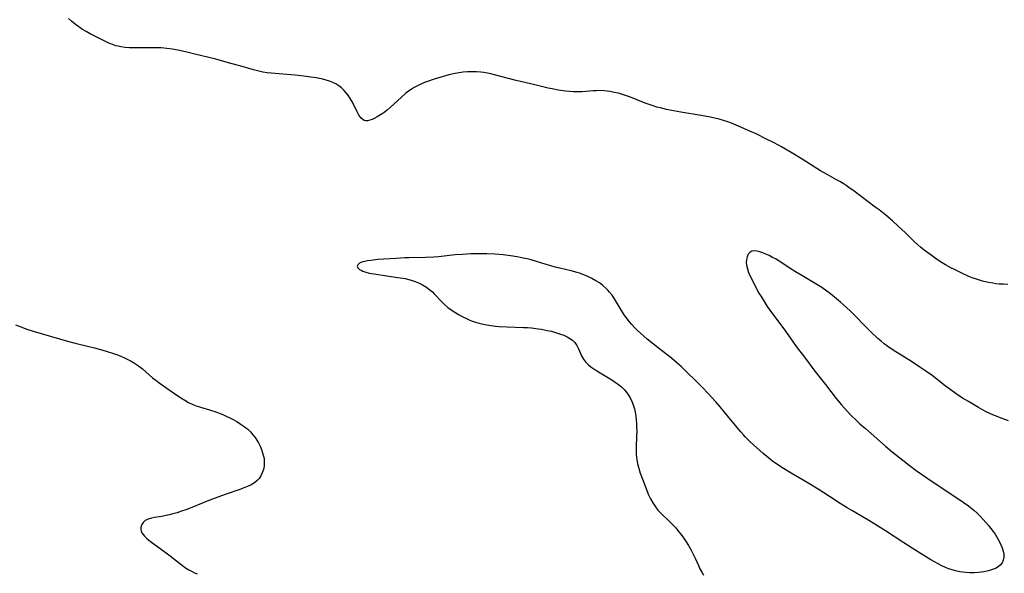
# Model space of a CAD drawing. Header units: metres. Extents: x 1073367 to 1082519, y 1569854 to 1574957.
# Tile 471 of 656: x 1078378 to 1078783, y 1572337 to 1572565. Entities that reach past the tile are written whole.
import ezdxf

# ---------------------------------------------------------------- set-up
doc = ezdxf.new("R2010")
doc.units = ezdxf.units.M
doc.layers.add('CGG_CurvaNivelLidar_v1', color=253, linetype='Continuous', lineweight=30)

msp = doc.modelspace()

# ---------------------------------------------------------------- linework, layer by layer
at = {"layer": 'CGG_CurvaNivelLidar_v1'}
for p, q in [((1078399.1368, 1572564.4445, 72), (1078397.9103, 1572565.6242, 72)), ((1078400.7245, 1572563.1274, 72), (1078399.1368, 1572564.4445, 72)), ((1078402.143, 1572562.0934, 72), (1078400.7245, 1572563.1274, 72)), ((1078403.613, 1572561.1212, 72), (1078402.143, 1572562.0934, 72)), ((1078405.1238, 1572560.2031, 72), (1078403.613, 1572561.1212, 72)), ((1078406.7255, 1572559.3003, 72), (1078405.1238, 1572560.2031, 72)), ((1078410.0304, 1572557.567, 72), (1078406.7255, 1572559.3003, 72)), ((1078411.7188, 1572556.7286, 72), (1078410.0304, 1572557.567, 72)), ((1078413.1199, 1572556.064, 72), (1078411.7188, 1572556.7286, 72)), ((1078414.5284, 1572555.4401, 72), (1078413.1199, 1572556.064, 72)), ((1078415.9494, 1572554.8751, 72), (1078414.5284, 1572555.4401, 72)), ((1078417.3885, 1572554.3907, 72), (1078415.9494, 1572554.8751, 72)), ((1078418.2458, 1572554.1538, 72), (1078417.3885, 1572554.3907, 72)), ((1078419.3527, 1572553.9126, 72), (1078418.2458, 1572554.1538, 72)), ((1078421.1262, 1572553.6615, 72), (1078419.3527, 1572553.9126, 72)), ((1078422.9277, 1572553.5293, 72), (1078421.1262, 1572553.6615, 72)), ((1078424.7495, 1572553.479, 72), (1078422.9277, 1572553.5293, 72)), ((1078432.3158, 1572553.5478, 72), (1078424.7495, 1572553.479, 72)), ((1078434.1612, 1572553.5311, 72), (1078432.3158, 1572553.5478, 72)), ((1078436.0027, 1572553.4678, 72), (1078434.1612, 1572553.5311, 72)), ((1078438.3797, 1572553.2832, 72), (1078436.0027, 1572553.4678, 72)), ((1078440.6295, 1572552.9699, 72), (1078438.3797, 1572553.2832, 72)), ((1078443.6158, 1572552.386, 72), (1078440.6295, 1572552.9699, 72)), ((1078446.5927, 1572551.7059, 72), (1078443.6158, 1572552.386, 72)), ((1078449.9398, 1572550.9082, 72), (1078446.5927, 1572551.7059, 72)), ((1078458.4764, 1572548.768, 72), (1078449.9398, 1572550.9082, 72)), ((1078464.7781, 1572547.0934, 72), (1078458.4764, 1572548.768, 72)), ((1078468.4507, 1572546.0546, 72), (1078464.7781, 1572547.0934, 72)), ((1078474.0024, 1572544.4317, 72), (1078468.4507, 1572546.0546, 72)), ((1078475.7388, 1572543.9723, 72), (1078474.0024, 1572544.4317, 72)), ((1078477.9013, 1572543.4919, 72), (1078475.7388, 1572543.9723, 72)), ((1078479.6766, 1572543.1987, 72), (1078477.9013, 1572543.4919, 72)), ((1078481.2907, 1572543.007, 72), (1078479.6766, 1572543.1987, 72)), ((1078482.9147, 1572542.8636, 72), (1078481.2907, 1572543.007, 72)), ((1078489.4171, 1572542.4248, 72), (1078482.9147, 1572542.8636, 72)), ((1078491.2248, 1572542.2584, 72), (1078489.4171, 1572542.4248, 72)), ((1078494.8311, 1572541.8451, 72), (1078491.2248, 1572542.2584, 72)), ((1078497.62, 1572541.4615, 72), (1078494.8311, 1572541.8451, 72)), ((1078554.5354, 1572542.3384, 72), (1078550.8292, 1572541.3234, 72)), ((1078556.4002, 1572542.7728, 72), (1078554.5354, 1572542.3384, 72)), ((1078558.6003, 1572543.1843, 72), (1078556.4002, 1572542.7728, 72)), ((1078560.423, 1572543.4211, 72), (1078558.6003, 1572543.1843, 72)), ((1078562.2518, 1572543.5686, 72), (1078560.423, 1572543.4211, 72)), ((1078564.082, 1572543.6293, 72), (1078562.2518, 1572543.5686, 72)), ((1078565.9089, 1572543.5985, 72), (1078564.082, 1572543.6293, 72)), ((1078567.7282, 1572543.4638, 72), (1078565.9089, 1572543.5985, 72)), ((1078568.8614, 1572543.3183, 72), (1078567.7282, 1572543.4638, 72)), ((1078570.353, 1572543.0539, 72), (1078568.8614, 1572543.3183, 72)), ((1078571.8333, 1572542.7262, 72), (1078570.353, 1572543.0539, 72)), ((1078573.3091, 1572542.3548, 72), (1078571.8333, 1572542.7262, 72)), ((1078578.575, 1572540.9374, 72), (1078573.3091, 1572542.3548, 72)), ((1078499.8987, 1572541.0886, 72), (1078497.62, 1572541.4615, 72)), ((1078502.5967, 1572540.5344, 72), (1078499.8987, 1572541.0886, 72)), ((1078503.9913, 1572540.1737, 72), (1078502.5967, 1572540.5344, 72)), ((1078505.3494, 1572539.7439, 72), (1078503.9913, 1572540.1737, 72)), ((1078506.6661, 1572539.223, 72), (1078505.3494, 1572539.7439, 72)), ((1078507.9229, 1572538.5975, 72), (1078506.6661, 1572539.223, 72)), ((1078509.1274, 1572537.8421, 72), (1078507.9229, 1572538.5975, 72)), ((1078510.2526, 1572536.9742, 72), (1078509.1274, 1572537.8421, 72)), ((1078541.6248, 1572537.9053, 72), (1078540.2596, 1572537.1577, 72)), ((1078543.0295, 1572538.5785, 72), (1078541.6248, 1572537.9053, 72)), ((1078544.4226, 1572539.1647, 72), (1078543.0295, 1572538.5785, 72)), ((1078545.7519, 1572539.6725, 72), (1078544.4226, 1572539.1647, 72)), ((1078548.4552, 1572540.5973, 72), (1078545.7519, 1572539.6725, 72)), ((1078550.8292, 1572541.3234, 72), (1078548.4552, 1572540.5973, 72)), ((1078582.1773, 1572540.05, 72), (1078578.575, 1572540.9374, 72)), ((1078589.8926, 1572538.2623, 72), (1078582.1773, 1572540.05, 72)), ((1078595.4345, 1572536.9073, 72), (1078589.8926, 1572538.2623, 72)), ((1078511.2926, 1572536.0027, 72), (1078510.2526, 1572536.9742, 72)), ((1078512.1833, 1572535.0066, 72), (1078511.2926, 1572536.0027, 72)), ((1078512.9996, 1572533.9426, 72), (1078512.1833, 1572535.0066, 72)), ((1078513.7475, 1572532.827, 72), (1078512.9996, 1572533.9426, 72)), ((1078536.8444, 1572534.7738, 72), (1078534.955, 1572533.1479, 72)), ((1078537.8759, 1572535.5775, 72), (1078536.8444, 1572534.7738, 72)), ((1078538.94, 1572536.3314, 72), (1078537.8759, 1572535.5775, 72)), ((1078540.2596, 1572537.1577, 72), (1078538.94, 1572536.3314, 72)), ((1078597.0108, 1572536.5522, 72), (1078595.4345, 1572536.9073, 72)), ((1078599.7151, 1572536.06, 72), (1078597.0108, 1572536.5522, 72)), ((1078602.5245, 1572535.6826, 72), (1078599.7151, 1572536.06, 72)), ((1078604.2101, 1572535.5077, 72), (1078602.5245, 1572535.6826, 72)), ((1078605.8951, 1572535.3872, 72), (1078604.2101, 1572535.5077, 72)), ((1078607.578, 1572535.3387, 72), (1078605.8951, 1572535.3872, 72)), ((1078609.4268, 1572535.3843, 72), (1078607.578, 1572535.3387, 72)), ((1078613.8924, 1572535.7463, 72), (1078609.4268, 1572535.3843, 72)), ((1078615.3807, 1572535.8321, 72), (1078613.8924, 1572535.7463, 72)), ((1078616.9279, 1572535.8454, 72), (1078615.3807, 1572535.8321, 72)), ((1078618.4753, 1572535.7712, 72), (1078616.9279, 1572535.8454, 72)), ((1078619.7313, 1572535.6436, 72), (1078618.4753, 1572535.7712, 72)), ((1078620.984, 1572535.4616, 72), (1078619.7313, 1572535.6436, 72)), ((1078622.655, 1572535.1446, 72), (1078620.984, 1572535.4616, 72)), ((1078624.3172, 1572534.7543, 72), (1078622.655, 1572535.1446, 72)), ((1078625.9682, 1572534.2982, 72), (1078624.3172, 1572534.7543, 72)), ((1078627.605, 1572533.779, 72), (1078625.9682, 1572534.2982, 72)), ((1078629.2729, 1572533.1777, 72), (1078627.605, 1572533.779, 72)), ((1078514.4918, 1572531.5677, 72), (1078513.7475, 1572532.827, 72)), ((1078515.1721, 1572530.2894, 72), (1078514.4918, 1572531.5677, 72)), ((1078516.7217, 1572527.1444, 72), (1078515.1721, 1572530.2894, 72)), ((1078534.955, 1572533.1479, 72), (1078530.3897, 1572528.9354, 72)), ((1078635.3998, 1572530.706, 72), (1078629.2729, 1572533.1777, 72)), ((1078637.0301, 1572530.1045, 72), (1078635.3998, 1572530.706, 72)), ((1078638.6789, 1572529.555, 72), (1078637.0301, 1572530.1045, 72)), ((1078640.1807, 1572529.1102, 72), (1078638.6789, 1572529.555, 72)), ((1078517.4852, 1572525.7553, 72), (1078516.7217, 1572527.1444, 72)), ((1078518.0787, 1572524.8747, 72), (1078517.4852, 1572525.7553, 72)), ((1078526.9894, 1572526.2544, 72), (1078525.016, 1572525.052, 72)), ((1078527.8713, 1572526.865, 72), (1078526.9894, 1572526.2544, 72)), ((1078529.1409, 1572527.8565, 72), (1078527.8713, 1572526.865, 72)), ((1078530.3897, 1572528.9354, 72), (1078529.1409, 1572527.8565, 72)), ((1078641.6953, 1572528.705, 72), (1078640.1807, 1572529.1102, 72)), ((1078644.1947, 1572528.102, 72), (1078641.6953, 1572528.705, 72)), ((1078647.096, 1572527.4897, 72), (1078644.1947, 1572528.102, 72)), ((1078650.0991, 1572526.9539, 72), (1078647.096, 1572527.4897, 72)), ((1078658.4695, 1572525.6265, 72), (1078650.0991, 1572526.9539, 72)), ((1078662.1586, 1572524.9319, 72), (1078658.4695, 1572525.6265, 72)), ((1078518.4293, 1572524.4512, 72), (1078518.0787, 1572524.8747, 72)), ((1078519.0288, 1572523.9046, 72), (1078518.4293, 1572524.4512, 72)), ((1078519.6882, 1572523.552, 72), (1078519.0288, 1572523.9046, 72)), ((1078520.3352, 1572523.4253, 72), (1078519.6882, 1572523.552, 72)), ((1078521.0338, 1572523.4544, 72), (1078520.3352, 1572523.4253, 72)), ((1078521.9479, 1572523.6594, 72), (1078521.0338, 1572523.4544, 72)), ((1078522.9175, 1572524.0112, 72), (1078521.9479, 1572523.6594, 72)), ((1078523.9502, 1572524.4856, 72), (1078522.9175, 1572524.0112, 72)), ((1078525.016, 1572525.052, 72), (1078523.9502, 1572524.4856, 72)), ((1078664.0177, 1572524.5347, 72), (1078662.1586, 1572524.9319, 72)), ((1078665.8608, 1572524.0896, 72), (1078664.0177, 1572524.5347, 72)), ((1078667.6815, 1572523.5776, 72), (1078665.8608, 1572524.0896, 72)), ((1078669.4034, 1572523.0029, 72), (1078667.6815, 1572523.5776, 72)), ((1078670.9003, 1572522.4319, 72), (1078669.4034, 1572523.0029, 72)), ((1078673.8595, 1572521.1852, 72), (1078670.9003, 1572522.4319, 72)), ((1078678.4555, 1572519.1877, 72), (1078673.8595, 1572521.1852, 72)), ((1078681.0488, 1572517.9908, 72), (1078678.4555, 1572519.1877, 72)), ((1078685.3718, 1572515.8878, 72), (1078681.0488, 1572517.9908, 72)), ((1078688.4826, 1572514.3039, 72), (1078685.3718, 1572515.8878, 72)), ((1078691.5031, 1572512.6765, 72), (1078688.4826, 1572514.3039, 72)), ((1078695.4299, 1572510.4095, 72), (1078691.5031, 1572512.6765, 72)), ((1078700.0364, 1572507.5691, 72), (1078695.4299, 1572510.4095, 72)), ((1078704.5447, 1572504.6806, 72), (1078700.0364, 1572507.5691, 72)), ((1078707.6011, 1572502.7714, 72), (1078704.5447, 1572504.6806, 72)), ((1078710.2887, 1572501.2246, 72), (1078707.6011, 1572502.7714, 72)), ((1078714.1919, 1572499.0999, 72), (1078710.2887, 1572501.2246, 72)), ((1078715.5283, 1572498.3404, 72), (1078714.1919, 1572499.0999, 72)), ((1078716.8458, 1572497.5514, 72), (1078715.5283, 1572498.3404, 72)), ((1078718.1384, 1572496.7245, 72), (1078716.8458, 1572497.5514, 72)), ((1078719.2224, 1572495.9821, 72), (1078718.1384, 1572496.7245, 72)), ((1078721.4459, 1572494.3695, 72), (1078719.2224, 1572495.9821, 72)), ((1078730.1208, 1572487.8745, 72), (1078721.4459, 1572494.3695, 72)), ((1078731.6999, 1572486.6668, 72), (1078730.1208, 1572487.8745, 72)), ((1078734.4292, 1572484.4838, 72), (1078731.6999, 1572486.6668, 72)), ((1078737.1642, 1572482.1688, 72), (1078734.4292, 1572484.4838, 72)), ((1078739.7127, 1572479.9118, 72), (1078737.1642, 1572482.1688, 72)), ((1078742.394, 1572477.3816, 72), (1078739.7127, 1572479.9118, 72)), ((1078746.1614, 1572473.6598, 72), (1078742.394, 1572477.3816, 72)), ((1078747.4605, 1572472.4465, 72), (1078746.1614, 1572473.6598, 72)), ((1078566.8585, 1572468.5728, 72.5), (1078563.5708, 1572468.5237, 72.5)), ((1078570.1432, 1572468.5371, 72.5), (1078566.8585, 1572468.5728, 72.5)), ((1078678.4708, 1572469.1798, 72.5), (1078677.8053, 1572468.3857, 72.5)), ((1078679.3105, 1572469.6823, 72.5), (1078678.4708, 1572469.1798, 72.5)), ((1078680.3121, 1572469.839, 72.5), (1078679.3105, 1572469.6823, 72.5)), ((1078681.4466, 1572469.7115, 72.5), (1078680.3121, 1572469.839, 72.5)), ((1078682.5684, 1572469.4128, 72.5), (1078681.4466, 1572469.7115, 72.5)), ((1078683.7605, 1572468.9941, 72.5), (1078682.5684, 1572469.4128, 72.5)), ((1078685.0933, 1572468.4602, 72.5), (1078683.7605, 1572468.9941, 72.5)), ((1078748.8093, 1572471.2838, 72), (1078747.4605, 1572472.4465, 72)), ((1078750.2167, 1572470.1574, 72), (1078748.8093, 1572471.2838, 72)), ((1078753.1147, 1572467.9995, 72), (1078750.2167, 1572470.1574, 72)), ((1078517.6811, 1572464.6982, 72.5), (1078517.0135, 1572464.1206, 72.5)), ((1078518.3112, 1572465.0113, 72.5), (1078517.6811, 1572464.6982, 72.5)), ((1078519.0651, 1572465.273, 72.5), (1078518.3112, 1572465.0113, 72.5)), ((1078519.9635, 1572465.4995, 72.5), (1078519.0651, 1572465.273, 72.5)), ((1078520.9512, 1572465.6873, 72.5), (1078519.9635, 1572465.4995, 72.5)), ((1078522.3214, 1572465.8866, 72.5), (1078520.9512, 1572465.6873, 72.5)), ((1078525.2977, 1572466.1875, 72.5), (1078522.3214, 1572465.8866, 72.5)), ((1078532.8542, 1572466.723, 72.5), (1078525.2977, 1572466.1875, 72.5)), ((1078536.4412, 1572466.9199, 72.5), (1078532.8542, 1572466.723, 72.5)), ((1078538.1732, 1572466.9814, 72.5), (1078536.4412, 1572466.9199, 72.5)), ((1078544.9312, 1572467.0728, 72.5), (1078538.1732, 1572466.9814, 72.5)), ((1078548.3306, 1572467.2061, 72.5), (1078544.9312, 1572467.0728, 72.5)), ((1078550.2684, 1572467.3648, 72.5), (1078548.3306, 1572467.2061, 72.5)), ((1078557.042, 1572468.1249, 72.5), (1078550.2684, 1572467.3648, 72.5)), ((1078560.1427, 1572468.3742, 72.5), (1078557.042, 1572468.1249, 72.5)), ((1078561.7815, 1572468.4598, 72.5), (1078560.1427, 1572468.3742, 72.5)), ((1078563.5708, 1572468.5237, 72.5), (1078561.7815, 1572468.4598, 72.5)), ((1078573.4211, 1572468.4132, 72.5), (1078570.1432, 1572468.5371, 72.5)), ((1078576.8531, 1572468.1729, 72.5), (1078573.4211, 1572468.4132, 72.5)), ((1078579.8511, 1572467.8319, 72.5), (1078576.8531, 1572468.1729, 72.5)), ((1078582.5841, 1572467.3911, 72.5), (1078579.8511, 1572467.8319, 72.5)), ((1078585.1328, 1572466.8722, 72.5), (1078582.5841, 1572467.3911, 72.5)), ((1078586.8033, 1572466.4901, 72.5), (1078585.1328, 1572466.8722, 72.5)), ((1078588.4662, 1572466.0769, 72.5), (1078586.8033, 1572466.4901, 72.5)), ((1078590.5951, 1572465.4933, 72.5), (1078588.4662, 1572466.0769, 72.5)), ((1078595.9932, 1572463.8277, 72.5), (1078590.5951, 1572465.4933, 72.5)), ((1078677.0509, 1572466.1881, 72.5), (1078677.0011, 1572465.0836, 72.5)), ((1078677.0011, 1572465.0836, 72.5), (1078677.1134, 1572463.9196, 72.5)), ((1078677.3244, 1572467.3699, 72.5), (1078677.0509, 1572466.1881, 72.5)), ((1078677.8053, 1572468.3857, 72.5), (1078677.3244, 1572467.3699, 72.5)), ((1078686.4669, 1572467.8446, 72.5), (1078685.0933, 1572468.4602, 72.5)), ((1078687.8559, 1572467.1429, 72.5), (1078686.4669, 1572467.8446, 72.5)), ((1078689.022, 1572466.4833, 72.5), (1078687.8559, 1572467.1429, 72.5)), ((1078690.1858, 1572465.7753, 72.5), (1078689.022, 1572466.4833, 72.5)), ((1078696.1844, 1572461.8662, 72.5), (1078690.1858, 1572465.7753, 72.5)), ((1078755.3949, 1572466.3858, 72), (1078753.1147, 1572467.9995, 72)), ((1078757.6268, 1572464.9077, 72), (1078755.3949, 1572466.3858, 72)), ((1078759.0183, 1572464.0613, 72), (1078757.6268, 1572464.9077, 72)), ((1078517.0135, 1572464.1206, 72.5), (1078516.774, 1572463.4685, 72.5)), ((1078516.774, 1572463.4685, 72.5), (1078517.0294, 1572462.7972, 72.5)), ((1078517.0294, 1572462.7972, 72.5), (1078517.7115, 1572462.1617, 72.5)), ((1078517.7115, 1572462.1617, 72.5), (1078518.3411, 1572461.7913, 72.5)), ((1078518.3411, 1572461.7913, 72.5), (1078519.0906, 1572461.4577, 72.5)), ((1078519.0906, 1572461.4577, 72.5), (1078520.3418, 1572461.0379, 72.5)), ((1078520.3418, 1572461.0379, 72.5), (1078521.7464, 1572460.6809, 72.5)), ((1078521.7464, 1572460.6809, 72.5), (1078524.5402, 1572460.1515, 72.5)), ((1078598.7843, 1572463.0085, 72.5), (1078595.9932, 1572463.8277, 72.5)), ((1078600.1544, 1572462.6606, 72.5), (1078598.7843, 1572463.0085, 72.5)), ((1078604.8312, 1572461.5693, 72.5), (1078600.1544, 1572462.6606, 72.5)), ((1078607.3736, 1572460.8963, 72.5), (1078604.8312, 1572461.5693, 72.5)), ((1078608.3611, 1572460.5873, 72.5), (1078607.3736, 1572460.8963, 72.5)), ((1078610.0991, 1572459.9475, 72.5), (1078608.3611, 1572460.5873, 72.5)), ((1078677.1134, 1572463.9196, 72.5), (1078677.4654, 1572462.3973, 72.5)), ((1078677.4654, 1572462.3973, 72.5), (1078677.9673, 1572460.9235, 72.5)), ((1078677.9673, 1572460.9235, 72.5), (1078678.5955, 1572459.4383, 72.5)), ((1078697.3236, 1572461.1543, 72.5), (1078696.1844, 1572461.8662, 72.5)), ((1078699.8602, 1572459.6291, 72.5), (1078697.3236, 1572461.1543, 72.5)), ((1078761.1935, 1572462.8597, 72), (1078759.0183, 1572464.0613, 72)), ((1078762.7197, 1572462.0787, 72), (1078761.1935, 1572462.8597, 72)), ((1078765.8048, 1572460.586, 72), (1078762.7197, 1572462.0787, 72)), ((1078768.6934, 1572459.2815, 72), (1078765.8048, 1572460.586, 72)), ((1078524.5402, 1572460.1515, 72.5), (1078528.047, 1572459.6235, 72.5)), ((1078528.047, 1572459.6235, 72.5), (1078533.4754, 1572458.8844, 72.5)), ((1078533.4754, 1572458.8844, 72.5), (1078536.524, 1572458.3565, 72.5)), ((1078536.524, 1572458.3565, 72.5), (1078538.0158, 1572458.0191, 72.5)), ((1078538.0158, 1572458.0191, 72.5), (1078539.3637, 1572457.6448, 72.5)), ((1078539.3637, 1572457.6448, 72.5), (1078540.6784, 1572457.2026, 72.5)), ((1078540.6784, 1572457.2026, 72.5), (1078541.9534, 1572456.6849, 72.5)), ((1078541.9534, 1572456.6849, 72.5), (1078543.6669, 1572455.8198, 72.5)), ((1078611.7954, 1572459.2117, 72.5), (1078610.0991, 1572459.9475, 72.5)), ((1078613.4495, 1572458.3956, 72.5), (1078611.7954, 1572459.2117, 72.5)), ((1078615.018, 1572457.5272, 72.5), (1078613.4495, 1572458.3956, 72.5)), ((1078616.4973, 1572456.5984, 72.5), (1078615.018, 1572457.5272, 72.5)), ((1078617.9002, 1572455.5755, 72.5), (1078616.4973, 1572456.5984, 72.5)), ((1078678.5955, 1572459.4383, 72.5), (1078679.3724, 1572457.8473, 72.5)), ((1078679.3724, 1572457.8473, 72.5), (1078681.3988, 1572453.9232, 72.5)), ((1078705.436, 1572456.3621, 72.5), (1078699.8602, 1572459.6291, 72.5)), ((1078770.0447, 1572458.7455, 72), (1078768.6934, 1572459.2815, 72)), ((1078771.4136, 1572458.2556, 72), (1078770.0447, 1572458.7455, 72)), ((1078773.8288, 1572457.5084, 72), (1078771.4136, 1572458.2556, 72)), ((1078774.8663, 1572457.2309, 72), (1078773.8288, 1572457.5084, 72)), ((1078776.7015, 1572456.8028, 72), (1078774.8663, 1572457.2309, 72)), ((1078778.5498, 1572456.4614, 72), (1078776.7015, 1572456.8028, 72)), ((1078779.8184, 1572456.2851, 72), (1078778.5498, 1572456.4614, 72)), ((1078543.6669, 1572455.8198, 72.5), (1078545.2862, 1572454.8116, 72.5)), ((1078545.2862, 1572454.8116, 72.5), (1078546.8051, 1572453.6759, 72.5)), ((1078546.8051, 1572453.6759, 72.5), (1078547.7156, 1572452.8863, 72.5)), ((1078547.7156, 1572452.8863, 72.5), (1078548.4923, 1572452.1338, 72.5)), ((1078619.2889, 1572454.3599, 72.5), (1078617.9002, 1572455.5755, 72.5)), ((1078620.0138, 1572453.6202, 72.5), (1078619.2889, 1572454.3599, 72.5)), ((1078620.6973, 1572452.8406, 72.5), (1078620.0138, 1572453.6202, 72.5)), ((1078621.7261, 1572451.4903, 72.5), (1078620.6973, 1572452.8406, 72.5)), ((1078681.3988, 1572453.9232, 72.5), (1078682.2347, 1572452.4345, 72.5)), ((1078682.2347, 1572452.4345, 72.5), (1078683.1187, 1572450.9554, 72.5)), ((1078706.803, 1572455.5217, 72.5), (1078705.436, 1572456.3621, 72.5)), ((1078708.1453, 1572454.6494, 72.5), (1078706.803, 1572455.5217, 72.5)), ((1078710.1207, 1572453.2485, 72.5), (1078708.1453, 1572454.6494, 72.5)), ((1078711.6309, 1572452.0858, 72.5), (1078710.1207, 1572453.2485, 72.5)), ((1078781.0898, 1572456.151, 72), (1078779.8184, 1572456.2851, 72)), ((1078782.8768, 1572456.0268, 72), (1078781.0898, 1572456.151, 72)), ((1078784.6594, 1572455.9851, 72), (1078782.8768, 1572456.0268, 72)), ((1078548.4923, 1572452.1338, 72.5), (1078551.6029, 1572448.7462, 72.5)), ((1078551.6029, 1572448.7462, 72.5), (1078552.6874, 1572447.6657, 72.5)), ((1078622.6775, 1572450.0689, 72.5), (1078621.7261, 1572451.4903, 72.5)), ((1078626.465, 1572443.8899, 72.5), (1078622.6775, 1572450.0689, 72.5)), ((1078683.1187, 1572450.9554, 72.5), (1078685.6676, 1572446.9394, 72.5)), ((1078715.8177, 1572448.6404, 72.5), (1078711.6309, 1572452.0858, 72.5)), ((1078718.2537, 1572446.5326, 72.5), (1078715.8177, 1572448.6404, 72.5)), ((1078552.6874, 1572447.6657, 72.5), (1078554.0192, 1572446.5295, 72.5)), ((1078554.0192, 1572446.5295, 72.5), (1078555.4411, 1572445.4836, 72.5)), ((1078555.4411, 1572445.4836, 72.5), (1078556.932, 1572444.5105, 72.5)), ((1078556.932, 1572444.5105, 72.5), (1078558.4756, 1572443.5979, 72.5)), ((1078685.6676, 1572446.9394, 72.5), (1078687.8128, 1572443.8014, 72.5)), ((1078719.9375, 1572444.9692, 72.5), (1078718.2537, 1572446.5326, 72.5)), ((1078721.6876, 1572443.2389, 72.5), (1078719.9375, 1572444.9692, 72.5)), ((1078558.4756, 1572443.5979, 72.5), (1078560.2539, 1572442.6391, 72.5)), ((1078560.2539, 1572442.6391, 72.5), (1078561.8295, 1572441.8695, 72.5)), ((1078561.8295, 1572441.8695, 72.5), (1078563.4386, 1572441.1689, 72.5)), ((1078563.4386, 1572441.1689, 72.5), (1078565.0838, 1572440.5552, 72.5)), ((1078565.0838, 1572440.5552, 72.5), (1078566.8174, 1572440.0312, 72.5)), ((1078627.5269, 1572442.3216, 72.5), (1078626.465, 1572443.8899, 72.5)), ((1078628.8829, 1572440.5886, 72.5), (1078627.5269, 1572442.3216, 72.5)), ((1078629.9074, 1572439.3985, 72.5), (1078628.8829, 1572440.5886, 72.5)), ((1078687.8128, 1572443.8014, 72.5), (1078692.4148, 1572437.6632, 72.5)), ((1078726.0956, 1572438.6157, 72.5), (1078721.6876, 1572443.2389, 72.5)), ((1078376.082, 1572439.3936, 72), (1078378.6786, 1572438.3078, 72)), ((1078378.6786, 1572438.3078, 72), (1078380.3286, 1572437.7036, 72)), ((1078380.3286, 1572437.7036, 72), (1078383.2933, 1572436.7449, 72)), ((1078383.2933, 1572436.7449, 72), (1078397.4099, 1572432.5961, 72)), ((1078566.8174, 1572440.0312, 72.5), (1078568.5852, 1572439.6065, 72.5)), ((1078568.5852, 1572439.6065, 72.5), (1078570.1491, 1572439.3068, 72.5)), ((1078570.1491, 1572439.3068, 72.5), (1078571.7288, 1572439.0616, 72.5)), ((1078571.7288, 1572439.0616, 72.5), (1078573.6619, 1572438.8244, 72.5)), ((1078573.6619, 1572438.8244, 72.5), (1078575.2779, 1572438.6705, 72.5)), ((1078575.2779, 1572438.6705, 72.5), (1078578.5271, 1572438.4665, 72.5)), ((1078578.5271, 1572438.4665, 72.5), (1078585.2736, 1572438.2861, 72.5)), ((1078585.2736, 1572438.2861, 72.5), (1078586.9137, 1572438.207, 72.5)), ((1078586.9137, 1572438.207, 72.5), (1078588.5461, 1572438.0805, 72.5)), ((1078588.5461, 1572438.0805, 72.5), (1078591.2847, 1572437.7322, 72.5)), ((1078591.2847, 1572437.7322, 72.5), (1078592.6417, 1572437.5083, 72.5)), ((1078592.6417, 1572437.5083, 72.5), (1078594.981, 1572437.058, 72.5)), ((1078594.981, 1572437.058, 72.5), (1078596.7388, 1572436.6571, 72.5)), ((1078596.7388, 1572436.6571, 72.5), (1078598.4577, 1572436.2032, 72.5)), ((1078598.4577, 1572436.2032, 72.5), (1078600.5432, 1572435.5439, 72.5)), ((1078630.9755, 1572438.24, 72.5), (1078629.9074, 1572439.3985, 72.5)), ((1078632.0887, 1572437.1191, 72.5), (1078630.9755, 1572438.24, 72.5)), ((1078633.4342, 1572435.8727, 72.5), (1078632.0887, 1572437.1191, 72.5)), ((1078692.4148, 1572437.6632, 72.5), (1078696.0053, 1572432.6396, 72.5)), ((1078728.5634, 1572436.162, 72.5), (1078726.0956, 1572438.6157, 72.5)), ((1078731.1631, 1572433.7343, 72.5), (1078728.5634, 1572436.162, 72.5)), ((1078397.4099, 1572432.5961, 72), (1078400.6265, 1572431.7437, 72)), ((1078600.5432, 1572435.5439, 72.5), (1078601.9109, 1572435.0159, 72.5)), ((1078601.9109, 1572435.0159, 72.5), (1078603.2019, 1572434.4173, 72.5)), ((1078603.2019, 1572434.4173, 72.5), (1078604.3951, 1572433.7364, 72.5)), ((1078604.3951, 1572433.7364, 72.5), (1078605.4644, 1572432.9568, 72.5)), ((1078605.4644, 1572432.9568, 72.5), (1078606.3772, 1572432.0564, 72.5)), ((1078636.2369, 1572433.4864, 72.5), (1078633.4342, 1572435.8727, 72.5)), ((1078641.4601, 1572429.2758, 72.5), (1078636.2369, 1572433.4864, 72.5)), ((1078696.0053, 1572432.6396, 72.5), (1078697.6057, 1572430.4535, 72.5)), ((1078732.4929, 1572432.581, 72.5), (1078731.1631, 1572433.7343, 72.5)), ((1078733.8556, 1572431.4709, 72.5), (1078732.4929, 1572432.581, 72.5)), ((1078400.6265, 1572431.7437, 72), (1078405.6501, 1572430.5491, 72)), ((1078405.6501, 1572430.5491, 72), (1078408.4929, 1572429.8343, 72)), ((1078408.4929, 1572429.8343, 72), (1078410.1349, 1572429.3882, 72)), ((1078410.1349, 1572429.3882, 72), (1078413.3969, 1572428.437, 72)), ((1078413.3969, 1572428.437, 72), (1078416.8621, 1572427.3234, 72)), ((1078606.3772, 1572432.0564, 72.5), (1078607.2294, 1572430.8222, 72.5)), ((1078607.2294, 1572430.8222, 72.5), (1078607.9165, 1572429.4559, 72.5)), ((1078607.9165, 1572429.4559, 72.5), (1078609.1838, 1572426.5871, 72.5)), ((1078646.1447, 1572425.5612, 72.5), (1078641.4601, 1572429.2758, 72.5)), ((1078697.6057, 1572430.4535, 72.5), (1078700.9395, 1572426.0488, 72.5)), ((1078735.2564, 1572430.4123, 72.5), (1078733.8556, 1572431.4709, 72.5)), ((1078737.4631, 1572428.9089, 72.5), (1078735.2564, 1572430.4123, 72.5)), ((1078741.5293, 1572426.3894, 72.5), (1078737.4631, 1572428.9089, 72.5)), ((1078416.8621, 1572427.3234, 72), (1078418.3957, 1572426.7709, 72)), ((1078418.3957, 1572426.7709, 72), (1078419.6613, 1572426.2729, 72)), ((1078419.6613, 1572426.2729, 72), (1078420.907, 1572425.738, 72)), ((1078420.907, 1572425.738, 72), (1078422.3125, 1572425.0713, 72)), ((1078422.3125, 1572425.0713, 72), (1078423.6829, 1572424.3475, 72)), ((1078423.6829, 1572424.3475, 72), (1078425.0127, 1572423.5617, 72)), ((1078609.1838, 1572426.5871, 72.5), (1078609.9525, 1572425.2052, 72.5)), ((1078609.9525, 1572425.2052, 72.5), (1078610.3632, 1572424.6187, 72.5)), ((1078610.3632, 1572424.6187, 72.5), (1078610.8506, 1572424.0244, 72.5)), ((1078610.8506, 1572424.0244, 72.5), (1078611.8452, 1572423.0169, 72.5)), ((1078648.2045, 1572423.8548, 72.5), (1078646.1447, 1572425.5612, 72.5)), ((1078700.9395, 1572426.0488, 72.5), (1078705.251, 1572420.2337, 72.5)), ((1078744.6228, 1572424.4271, 72.5), (1078741.5293, 1572426.3894, 72.5)), ((1078748.4458, 1572421.9157, 72.5), (1078744.6228, 1572424.4271, 72.5)), ((1078425.0127, 1572423.5617, 72), (1078426.2939, 1572422.7059, 72)), ((1078426.2939, 1572422.7059, 72), (1078427.1856, 1572422.0411, 72)), ((1078427.1856, 1572422.0411, 72), (1078428.2698, 1572421.1687, 72)), ((1078428.2698, 1572421.1687, 72), (1078432.4836, 1572417.5413, 72)), ((1078611.8452, 1572423.0169, 72.5), (1078612.96, 1572422.0778, 72.5)), ((1078612.96, 1572422.0778, 72.5), (1078614.167, 1572421.1912, 72.5)), ((1078614.167, 1572421.1912, 72.5), (1078615.443, 1572420.3438, 72.5)), ((1078615.443, 1572420.3438, 72.5), (1078621.6455, 1572416.5898, 72.5)), ((1078650.1422, 1572422.1234, 72.5), (1078648.2045, 1572423.8548, 72.5)), ((1078652.5283, 1572419.8569, 72.5), (1078650.1422, 1572422.1234, 72.5)), ((1078705.251, 1572420.2337, 72.5), (1078709.6204, 1572414.7144, 72.5)), ((1078750.9157, 1572420.2491, 72.5), (1078748.4458, 1572421.9157, 72.5)), ((1078753.5219, 1572418.3977, 72.5), (1078750.9157, 1572420.2491, 72.5)), ((1078432.4836, 1572417.5413, 72), (1078433.8126, 1572416.4808, 72)), ((1078433.8126, 1572416.4808, 72), (1078435.173, 1572415.4528, 72)), ((1078621.6455, 1572416.5898, 72.5), (1078623.0039, 1572415.6971, 72.5)), ((1078656.1033, 1572416.3276, 72.5), (1078652.5283, 1572419.8569, 72.5)), ((1078658.9578, 1572413.4304, 72.5), (1078656.1033, 1572416.3276, 72.5)), ((1078754.8077, 1572417.4196, 72.5), (1078753.5219, 1572418.3977, 72.5)), ((1078759.049, 1572414.0581, 72.5), (1078754.8077, 1572417.4196, 72.5)), ((1078435.173, 1572415.4528, 72), (1078437.9505, 1572413.4554, 72)), ((1078437.9505, 1572413.4554, 72), (1078441.0474, 1572411.2818, 72)), ((1078623.0039, 1572415.6971, 72.5), (1078624.3125, 1572414.756, 72.5)), ((1078624.3125, 1572414.756, 72.5), (1078625.5496, 1572413.7505, 72.5)), ((1078625.5496, 1572413.7505, 72.5), (1078626.6888, 1572412.6605, 72.5)), ((1078626.6888, 1572412.6605, 72.5), (1078627.5294, 1572411.6884, 72.5)), ((1078661.2658, 1572411.0027, 72.5), (1078658.9578, 1572413.4304, 72.5)), ((1078709.6204, 1572414.7144, 72.5), (1078714.048, 1572408.997, 72.5)), ((1078760.772, 1572412.7576, 72.5), (1078759.049, 1572414.0581, 72.5)), ((1078763.5088, 1572410.8344, 72.5), (1078760.772, 1572412.7576, 72.5)), ((1078441.0474, 1572411.2818, 72), (1078444.1172, 1572409.2274, 72)), ((1078444.1172, 1572409.2274, 72), (1078445.7097, 1572408.2493, 72)), ((1078445.7097, 1572408.2493, 72), (1078447.3354, 1572407.3425, 72)), ((1078627.5294, 1572411.6884, 72.5), (1078628.4615, 1572410.3637, 72.5)), ((1078628.4615, 1572410.3637, 72.5), (1078629.2675, 1572408.9503, 72.5)), ((1078629.2675, 1572408.9503, 72.5), (1078629.9612, 1572407.4675, 72.5)), ((1078664.426, 1572407.5454, 72.5), (1078661.2658, 1572411.0027, 72.5)), ((1078714.048, 1572408.997, 72.5), (1078716.2833, 1572406.3179, 72.5)), ((1078766.0999, 1572409.1479, 72.5), (1078763.5088, 1572410.8344, 72.5)), ((1078768.5206, 1572407.6711, 72.5), (1078766.0999, 1572409.1479, 72.5)), ((1078447.3354, 1572407.3425, 72), (1078449.0057, 1572406.5329, 72)), ((1078449.0057, 1572406.5329, 72), (1078450.4642, 1572405.9403, 72)), ((1078450.4642, 1572405.9403, 72), (1078452.2717, 1572405.3247, 72)), ((1078452.2717, 1572405.3247, 72), (1078455.9627, 1572404.2437, 72)), ((1078455.9627, 1572404.2437, 72), (1078458.502, 1572403.4564, 72)), ((1078629.9612, 1572407.4675, 72.5), (1078630.5488, 1572405.93, 72.5)), ((1078630.5488, 1572405.93, 72.5), (1078630.9406, 1572404.6685, 72.5)), ((1078630.9406, 1572404.6685, 72.5), (1078631.2549, 1572403.3805, 72.5)), ((1078666.237, 1572405.4926, 72.5), (1078664.426, 1572407.5454, 72.5)), ((1078668.0616, 1572403.3611, 72.5), (1078666.237, 1572405.4926, 72.5)), ((1078716.2833, 1572406.3179, 72.5), (1078718.6089, 1572403.7136, 72.5)), ((1078718.6089, 1572403.7136, 72.5), (1078719.9594, 1572402.2855, 72.5)), ((1078772.6813, 1572405.2616, 72.5), (1078768.5206, 1572407.6711, 72.5)), ((1078775.5875, 1572403.6559, 72.5), (1078772.6813, 1572405.2616, 72.5)), ((1078458.502, 1572403.4564, 72), (1078459.9657, 1572402.9287, 72)), ((1078459.9657, 1572402.9287, 72), (1078461.4134, 1572402.3419, 72)), ((1078461.4134, 1572402.3419, 72), (1078462.8415, 1572401.7039, 72)), ((1078462.8415, 1572401.7039, 72), (1078464.2499, 1572401.0208, 72)), ((1078464.2499, 1572401.0208, 72), (1078465.6367, 1572400.2962, 72)), ((1078465.6367, 1572400.2962, 72), (1078467.1328, 1572399.4514, 72)), ((1078631.2549, 1572403.3805, 72.5), (1078631.5295, 1572401.7519, 72.5)), ((1078631.5295, 1572401.7519, 72.5), (1078631.7055, 1572400.0943, 72.5)), ((1078631.7055, 1572400.0943, 72.5), (1078631.8006, 1572398.6542, 72.5)), ((1078670.5213, 1572400.3744, 72.5), (1078668.0616, 1572403.3611, 72.5)), ((1078674.7309, 1572395.1713, 72.5), (1078670.5213, 1572400.3744, 72.5)), ((1078719.9594, 1572402.2855, 72.5), (1078722.5202, 1572399.7321, 72.5)), ((1078722.5202, 1572399.7321, 72.5), (1078723.7642, 1572398.5645, 72.5)), ((1078777.5619, 1572402.6658, 72.5), (1078775.5875, 1572403.6559, 72.5)), ((1078779.8619, 1572401.6448, 72.5), (1078777.5619, 1572402.6658, 72.5)), ((1078782.3933, 1572400.6691, 72.5), (1078779.8619, 1572401.6448, 72.5)), ((1078785.0476, 1572399.7403, 72.5), (1078782.3933, 1572400.6691, 72.5)), ((1078467.1328, 1572399.4514, 72), (1078468.5877, 1572398.5504, 72)), ((1078468.5877, 1572398.5504, 72), (1078470.1659, 1572397.4522, 72)), ((1078470.1659, 1572397.4522, 72), (1078471.6519, 1572396.257, 72)), ((1078471.6519, 1572396.257, 72), (1078472.791, 1572395.1866, 72)), ((1078631.8006, 1572398.6542, 72.5), (1078631.8516, 1572397.2036, 72.5)), ((1078631.8516, 1572397.2036, 72.5), (1078631.8608, 1572395.4034, 72.5)), ((1078723.7642, 1572398.5645, 72.5), (1078726.0454, 1572396.5326, 72.5)), ((1078726.0454, 1572396.5326, 72.5), (1078734.3451, 1572389.3483, 72.5)), ((1078472.791, 1572395.1866, 72), (1078473.8382, 1572394.0416, 72)), ((1078473.8382, 1572394.0416, 72), (1078474.7794, 1572392.8224, 72)), ((1078474.7794, 1572392.8224, 72), (1078475.4634, 1572391.7672, 72)), ((1078475.4634, 1572391.7672, 72), (1078476.0785, 1572390.6736, 72)), ((1078631.8281, 1572393.5992, 72.5), (1078631.6661, 1572388.8274, 72.5)), ((1078631.8608, 1572395.4034, 72.5), (1078631.8281, 1572393.5992, 72.5)), ((1078675.8056, 1572393.9396, 72.5), (1078674.7309, 1572395.1713, 72.5)), ((1078676.5592, 1572393.1319, 72.5), (1078675.8056, 1572393.9396, 72.5)), ((1078677.335, 1572392.3464, 72.5), (1078676.5592, 1572393.1319, 72.5)), ((1078678.5776, 1572391.164, 72.5), (1078677.335, 1572392.3464, 72.5)), ((1078476.0785, 1572390.6736, 72), (1078476.7393, 1572389.3297, 72)), ((1078476.7393, 1572389.3297, 72), (1078477.3173, 1572387.9617, 72)), ((1078477.3173, 1572387.9617, 72), (1078477.8033, 1572386.5811, 72)), ((1078631.6661, 1572388.8274, 72.5), (1078631.6425, 1572387.3273, 72.5)), ((1078684.0119, 1572386.2966, 72.5), (1078678.5776, 1572391.164, 72.5)), ((1078734.3451, 1572389.3483, 72.5), (1078737.1232, 1572387.0165, 72.5)), ((1078477.8033, 1572386.5811, 72), (1078478.1818, 1572385.1989, 72)), ((1078478.1818, 1572385.1989, 72), (1078478.3805, 1572384.1672, 72)), ((1078478.3805, 1572384.1672, 72), (1078478.4746, 1572383.3276, 72)), ((1078631.6425, 1572387.3273, 72.5), (1078631.6762, 1572385.8378, 72.5)), ((1078631.6762, 1572385.8378, 72.5), (1078631.7529, 1572384.7686, 72.5)), ((1078631.7529, 1572384.7686, 72.5), (1078631.8825, 1572383.7077, 72.5)), ((1078631.8825, 1572383.7077, 72.5), (1078632.1801, 1572382.1439, 72.5)), ((1078685.4488, 1572385.0513, 72.5), (1078684.0119, 1572386.2966, 72.5)), ((1078686.9153, 1572383.8432, 72.5), (1078685.4488, 1572385.0513, 72.5)), ((1078687.9376, 1572383.0555, 72.5), (1078686.9153, 1572383.8432, 72.5)), ((1078737.1232, 1572387.0165, 72.5), (1078741.4374, 1572383.5248, 72.5)), ((1078741.4374, 1572383.5248, 72.5), (1078744.0799, 1572381.4601, 72.5)), ((1078478.1041, 1572379.7016, 72), (1078477.6699, 1572378.3612, 72)), ((1078478.3802, 1572381.0686, 72), (1078478.1041, 1572379.7016, 72)), ((1078478.4949, 1572382.4619, 72), (1078478.3802, 1572381.0686, 72)), ((1078478.4746, 1572383.3276, 72), (1078478.4949, 1572382.4619, 72)), ((1078632.1801, 1572382.1439, 72.5), (1078632.579, 1572380.5969, 72.5)), ((1078632.579, 1572380.5969, 72.5), (1078633.3234, 1572378.248, 72.5)), ((1078690.2083, 1572381.4721, 72.5), (1078687.9376, 1572383.0555, 72.5)), ((1078691.6607, 1572380.5444, 72.5), (1078690.2083, 1572381.4721, 72.5)), ((1078695.557, 1572378.1998, 72.5), (1078691.6607, 1572380.5444, 72.5)), ((1078744.0799, 1572381.4601, 72.5), (1078746.9907, 1572379.3145, 72.5)), ((1078476.3255, 1572375.942, 72), (1078475.6004, 1572375.1315, 72)), ((1078477.0809, 1572377.0975, 72), (1078476.3255, 1572375.942, 72)), ((1078477.6699, 1572378.3612, 72), (1078477.0809, 1572377.0975, 72)), ((1078633.3234, 1572378.248, 72.5), (1078634.5045, 1572374.9868, 72.5)), ((1078702.0182, 1572374.4051, 72.5), (1078695.557, 1572378.1998, 72.5)), ((1078746.9907, 1572379.3145, 72.5), (1078751.3427, 1572376.3091, 72.5)), ((1078751.3427, 1572376.3091, 72.5), (1078766.2836, 1572366.2454, 72.5)), ((1078468.8094, 1572371.6252, 72), (1078462.4431, 1572369.4518, 72)), ((1078470.0629, 1572372.085, 72), (1078468.8094, 1572371.6252, 72)), ((1078471.6175, 1572372.7075, 72), (1078470.0629, 1572372.085, 72)), ((1078473.0847, 1572373.3966, 72), (1078471.6175, 1572372.7075, 72)), ((1078474.4279, 1572374.1897, 72), (1078473.0847, 1572373.3966, 72)), ((1078475.6004, 1572375.1315, 72), (1078474.4279, 1572374.1897, 72)), ((1078634.5045, 1572374.9868, 72.5), (1078635.5645, 1572372.2074, 72.5)), ((1078635.5645, 1572372.2074, 72.5), (1078636.7726, 1572369.2881, 72.5)), ((1078706.641, 1572371.5724, 72.5), (1078702.0182, 1572374.4051, 72.5)), ((1078711.3015, 1572368.5859, 72.5), (1078706.641, 1572371.5724, 72.5)), ((1078456.7966, 1572367.394, 72), (1078454.9726, 1572366.6981, 72)), ((1078462.4431, 1572369.4518, 72), (1078456.7966, 1572367.394, 72)), ((1078636.7726, 1572369.2881, 72.5), (1078637.5959, 1572367.5621, 72.5)), ((1078637.5959, 1572367.5621, 72.5), (1078638.5128, 1572365.9011, 72.5)), ((1078715.6226, 1572365.7406, 72.5), (1078711.3015, 1572368.5859, 72.5)), ((1078448.0005, 1572363.795, 72), (1078446.2089, 1572363.1081, 72)), ((1078453.3058, 1572366.0196, 72), (1078448.0005, 1572363.795, 72)), ((1078454.9726, 1572366.6981, 72), (1078453.3058, 1572366.0196, 72)), ((1078638.5128, 1572365.9011, 72.5), (1078639.5556, 1572364.3298, 72.5)), ((1078639.5556, 1572364.3298, 72.5), (1078640.6363, 1572362.9932, 72.5)), ((1078718.5668, 1572363.8589, 72.5), (1078715.6226, 1572365.7406, 72.5)), ((1078720.447, 1572362.7387, 72.5), (1078718.5668, 1572363.8589, 72.5)), ((1078766.2836, 1572366.2454, 72.5), (1078768.5161, 1572364.6551, 72.5)), ((1078768.5161, 1572364.6551, 72.5), (1078769.3879, 1572363.9909, 72.5)), ((1078769.3879, 1572363.9909, 72.5), (1078770.7196, 1572362.8969, 72.5)), ((1078430.2178, 1572359.0818, 72), (1078429.4897, 1572358.6557, 72)), ((1078431.0348, 1572359.4163, 72), (1078430.2178, 1572359.0818, 72)), ((1078432.0824, 1572359.7013, 72), (1078431.0348, 1572359.4163, 72)), ((1078433.2093, 1572359.9108, 72), (1078432.0824, 1572359.7013, 72)), ((1078436.1803, 1572360.3701, 72), (1078433.2093, 1572359.9108, 72)), ((1078438.0246, 1572360.7097, 72), (1078436.1803, 1572360.3701, 72)), ((1078439.3989, 1572361.0123, 72), (1078438.0246, 1572360.7097, 72)), ((1078440.7822, 1572361.3613, 72), (1078439.3989, 1572361.0123, 72)), ((1078442.595, 1572361.8833, 72), (1078440.7822, 1572361.3613, 72)), ((1078444.4057, 1572362.4688, 72), (1078442.595, 1572361.8833, 72)), ((1078446.2089, 1572363.1081, 72), (1078444.4057, 1572362.4688, 72)), ((1078640.6363, 1572362.9932, 72.5), (1078641.814, 1572361.7237, 72.5)), ((1078641.814, 1572361.7237, 72.5), (1078645.5459, 1572358.0781, 72.5)), ((1078726.8086, 1572359.0789, 72.5), (1078720.447, 1572362.7387, 72.5)), ((1078770.7196, 1572362.8969, 72.5), (1078772.0594, 1572361.678, 72.5)), ((1078772.0594, 1572361.678, 72.5), (1078773.349, 1572360.3996, 72.5)), ((1078773.349, 1572360.3996, 72.5), (1078774.5977, 1572359.0759, 72.5)), ((1078427.6491, 1572355.9765, 72), (1078427.5866, 1572355.1473, 72)), ((1078427.5866, 1572355.1473, 72), (1078427.7378, 1572354.3191, 72)), ((1078428.0037, 1572356.9758, 72), (1078427.6491, 1572355.9765, 72)), ((1078428.627, 1572357.8856, 72), (1078428.0037, 1572356.9758, 72)), ((1078429.4897, 1572358.6557, 72), (1078428.627, 1572357.8856, 72)), ((1078645.5459, 1572358.0781, 72.5), (1078646.7544, 1572356.8597, 72.5)), ((1078646.7544, 1572356.8597, 72.5), (1078647.9268, 1572355.6035, 72.5)), ((1078647.9268, 1572355.6035, 72.5), (1078649.1238, 1572354.2043, 72.5)), ((1078729.9101, 1572357.1995, 72.5), (1078726.8086, 1572359.0789, 72.5)), ((1078734.382, 1572354.3743, 72.5), (1078729.9101, 1572357.1995, 72.5)), ((1078774.5977, 1572359.0759, 72.5), (1078776.725, 1572356.6388, 72.5)), ((1078776.725, 1572356.6388, 72.5), (1078777.7354, 1572355.3847, 72.5)), ((1078777.7354, 1572355.3847, 72.5), (1078778.6988, 1572354.1072, 72.5)), ((1078427.7378, 1572354.3191, 72), (1078428.0704, 1572353.5841, 72)), ((1078428.0704, 1572353.5841, 72), (1078428.5619, 1572352.8668, 72)), ((1078428.5619, 1572352.8668, 72), (1078429.1747, 1572352.1686, 72)), ((1078429.1747, 1572352.1686, 72), (1078429.9793, 1572351.3999, 72)), ((1078429.9793, 1572351.3999, 72), (1078430.8827, 1572350.6395, 72)), ((1078649.1238, 1572354.2043, 72.5), (1078650.0038, 1572353.0843, 72.5)), ((1078650.0038, 1572353.0843, 72.5), (1078651.1232, 1572351.5379, 72.5)), ((1078651.1232, 1572351.5379, 72.5), (1078652.1817, 1572349.9476, 72.5)), ((1078741.8609, 1572349.4712, 72.5), (1078734.382, 1572354.3743, 72.5)), ((1078778.6988, 1572354.1072, 72.5), (1078779.4491, 1572353.0325, 72.5)), ((1078779.4491, 1572353.0325, 72.5), (1078780.0579, 1572352.0861, 72.5)), ((1078780.0579, 1572352.0861, 72.5), (1078780.6258, 1572351.1291, 72.5)), ((1078780.6258, 1572351.1291, 72.5), (1078781.2935, 1572349.8876, 72.5)), ((1078430.8827, 1572350.6395, 72), (1078432.6286, 1572349.3139, 72)), ((1078432.6286, 1572349.3139, 72), (1078439.225, 1572344.5132, 72)), ((1078652.1817, 1572349.9476, 72.5), (1078653.1834, 1572348.3215, 72.5)), ((1078653.1834, 1572348.3215, 72.5), (1078654.2744, 1572346.3999, 72.5)), ((1078746.8614, 1572346.2612, 72.5), (1078741.8609, 1572349.4712, 72.5)), ((1078781.2935, 1572349.8876, 72.5), (1078781.8827, 1572348.6447, 72.5)), ((1078781.8827, 1572348.6447, 72.5), (1078782.3816, 1572347.4105, 72.5)), ((1078782.3816, 1572347.4105, 72.5), (1078782.7962, 1572346.1033, 72.5)), ((1078439.225, 1572344.5132, 72), (1078441.1364, 1572343.0273, 72)), ((1078441.1364, 1572343.0273, 72), (1078443.5816, 1572341.0624, 72)), ((1078654.2744, 1572346.3999, 72.5), (1078655.1079, 1572344.8079, 72.5)), ((1078655.1079, 1572344.8079, 72.5), (1078655.8861, 1572343.1984, 72.5)), ((1078655.8861, 1572343.1984, 72.5), (1078657.2623, 1572340.1484, 72.5)), ((1078753.0775, 1572342.4115, 72.5), (1078746.8614, 1572346.2612, 72.5)), ((1078782.7962, 1572346.1033, 72.5), (1078783.0475, 1572344.8293, 72.5)), ((1078783.0873, 1572343.6018, 72.5), (1078782.8548, 1572342.3829, 72.5)), ((1078783.0475, 1572344.8293, 72.5), (1078783.0873, 1572343.6018, 72.5)), ((1078443.5816, 1572341.0624, 72), (1078444.8155, 1572340.115, 72)), ((1078444.8155, 1572340.115, 72), (1078446.0834, 1572339.2177, 72)), ((1078446.0834, 1572339.2177, 72), (1078447.3843, 1572338.39, 72)), ((1078657.2623, 1572340.1484, 72.5), (1078657.9237, 1572338.7667, 72.5)), ((1078755.9958, 1572340.7543, 72.5), (1078753.0775, 1572342.4115, 72.5)), ((1078757.495, 1572339.9893, 72.5), (1078755.9958, 1572340.7543, 72.5)), ((1078759.0243, 1572339.2988, 72.5), (1078757.495, 1572339.9893, 72.5)), ((1078760.3668, 1572338.7824, 72.5), (1078759.0243, 1572339.2988, 72.5)), ((1078779.6017, 1572338.9326, 72.5), (1078778.3885, 1572338.4252, 72.5)), ((1078780.6855, 1572339.5468, 72.5), (1078779.6017, 1572338.9326, 72.5)), ((1078781.6005, 1572340.2933, 72.5), (1078780.6855, 1572339.5468, 72.5)), ((1078782.3541, 1572341.2668, 72.5), (1078781.6005, 1572340.2933, 72.5)), ((1078782.8548, 1572342.3829, 72.5), (1078782.3541, 1572341.2668, 72.5)), ((1078447.3843, 1572338.39, 72), (1078448.7226, 1572337.6479, 72)), ((1078448.7226, 1572337.6479, 72), (1078449.7982, 1572337.1392, 72)), ((1078449.7982, 1572337.1392, 72), (1078450.8999, 1572336.7005, 72)), ((1078657.9237, 1572338.7667, 72.5), (1078658.6306, 1572337.4234, 72.5)), ((1078658.6306, 1572337.4234, 72.5), (1078659.4056, 1572336.1361, 72.5)), ((1078761.7343, 1572338.3366, 72.5), (1078760.3668, 1572338.7824, 72.5)), ((1078763.1225, 1572337.9594, 72.5), (1078761.7343, 1572338.3366, 72.5)), ((1078764.8904, 1572337.5815, 72.5), (1078763.1225, 1572337.9594, 72.5)), ((1078766.2255, 1572337.3646, 72.5), (1078764.8904, 1572337.5815, 72.5)), ((1078767.566, 1572337.207, 72.5), (1078766.2255, 1572337.3646, 72.5)), ((1078768.9082, 1572337.116, 72.5), (1078767.566, 1572337.207, 72.5)), ((1078770.8013, 1572337.1096, 72.5), (1078768.9082, 1572337.116, 72.5)), ((1078772.6749, 1572337.2269, 72.5), (1078770.8013, 1572337.1096, 72.5)), ((1078773.7929, 1572337.3508, 72.5), (1078772.6749, 1572337.2269, 72.5)), ((1078774.8914, 1572337.5168, 72.5), (1078773.7929, 1572337.3508, 72.5)), ((1078776.696, 1572337.9042, 72.5), (1078774.8914, 1572337.5168, 72.5)), ((1078778.3885, 1572338.4252, 72.5), (1078776.696, 1572337.9042, 72.5))]:
    msp.add_line(p, q, dxfattribs=at)

doc.saveas('drawing.dxf')
